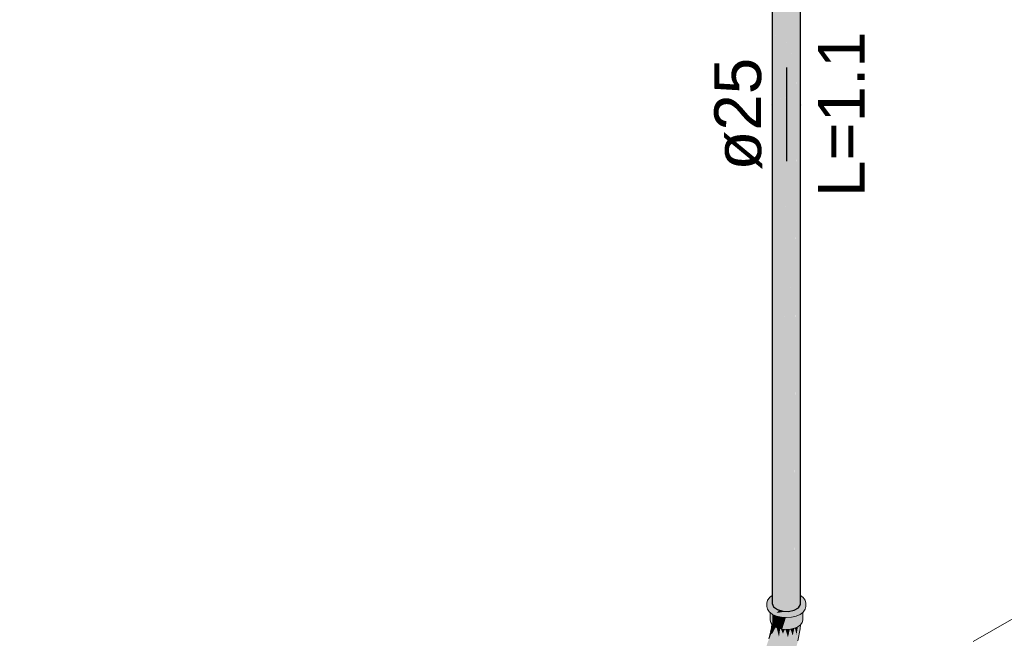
# Model space of a CAD drawing. Header units: millimetres. Extents: x 2 to 902, y -447 to 199.
# Tile 1044 of 1056: x 143.84 to 148.05, y 31.32 to 33.96. Entities that reach past the tile are written whole.
import ezdxf

# ---------------------------------------------------------------- set-up
doc = ezdxf.new("R2010")
doc.units = ezdxf.units.MM
doc.header["$MEASUREMENT"] = 0
doc.linetypes.add('JIS_02_2.0', pattern=[0.3, 0.2, -0.1])
doc.linetypes.add('NULL', pattern=[0])
for name, color, linetype, lineweight in [('AF-Condutos', 4, 'Continuous', 25), ('AF-Conexões', 9, 'Continuous', 18), ('AF-Sentido conduto', 9, 'Continuous', 30), ('AF-Textos conduto', 7, 'Continuous', 9), ('DI-Área do detalhe', 7, 'JIS_02_2.0', 9)]:
    doc.layers.add(name, color=color, linetype=linetype, lineweight=lineweight)
doc.styles.add('Arial', font='arial.ttf')

msp = doc.modelspace()

# ---------------------------------------------------------------- hatches: boundary and pattern name
at = {"layer": 'AF-Condutos', "linetype": 'Continuous'}
for points in [[(147.0555, 31.5024), (147.0554, 31.4682), (147.062, 31.454), (147.078, 31.4426), (147.1007, 31.4359), (147.1007, 31.5364), (147.1007, 31.5726), (147.1007, 35.6119), (147.0785, 31.5417), (147.0784, 31.5197), (147.0784, 31.5415), (147.078, 31.541), (147.078, 31.5194), (147.078, 31.541), (147.0784, 31.5415), (147.078, 35.6186), (147.0622, 31.519), (147.0622, 31.5075), (147.0622, 31.5189), (147.062, 35.63), (147.062, 31.5186), (147.062, 31.5073), (147.062, 31.5186), (147.062, 35.63), (147.0555, 31.5095)], [(147.0554, 35.6131), (147.0554, 31.4682), (147.062, 35.6088), (147.0617, 35.6103), (147.0577, 35.6121), (147.0554, 35.6138)], [(147.062, 35.6075), (147.0622, 31.5075), (147.0779, 35.6031), (147.0779, 35.6037), (147.0775, 35.6038), (147.0749, 35.6044), (147.062, 35.6101)], [(147.1007, 31.4359), (147.1261, 31.4351), (147.1261, 35.6111)], [(147.1261, 31.4351), (147.1499, 31.4404), (147.1499, 35.6164)], [(147.1502, 31.5152), (147.1499, 31.4404), (147.1679, 31.4508), (147.1679, 31.5074), (147.1679, 31.5097), (147.1679, 35.6268), (147.1503, 31.523)], [(147.1678, 35.6067), (147.1678, 35.6087), (147.1582, 35.6044), (147.1499, 35.6024), (147.1499, 35.6007), (147.1499, 31.4404)], [(147.177, 31.5029), (147.177, 31.5033), (147.177, 35.6405), (147.168, 31.5096), (147.1754, 31.504), (147.168, 31.5096), (147.168, 31.5073), (147.1679, 31.4508), (147.177, 31.4645)], [(147.1754, 35.612), (147.1679, 35.6087), (147.1679, 35.6064), (147.1679, 31.4508), (147.177, 35.6127), (147.177, 35.6132)], [(147.078, 35.6009), (147.0784, 31.5197), (147.1006, 35.5983), (147.1006, 35.5992), (147.0995, 35.5993), (147.095, 35.5996), (147.078, 35.6037)], [(147.126, 35.5972), (147.1261, 35.5987), (147.1165, 35.598), (147.1007, 35.5992), (147.1007, 35.5967), (147.1007, 31.4359)], [(147.1381, 35.5996), (147.1261, 35.5987), (147.1261, 35.5968), (147.1261, 31.4351), (147.1498, 35.6005), (147.1498, 35.6024)]]:
    msp.add_hatch(color=151, dxfattribs=at).paths.add_polyline_path(points)
at = {"layer": 'AF-Conexões', "linetype": 'Continuous'}
for points in [[(147.1887, 31.4941), (147.177, 31.5029), (147.177, 31.5008), (147.177, 31.4874), (147.177, 31.4795), (147.177, 31.4645), (147.1753, 31.4619), (147.1679, 31.4508), (147.1499, 31.4404), (147.1629, 31.4433), (147.1499, 31.4404), (147.144, 31.4391), (147.149, 31.4399), (147.162, 31.4419), (147.163, 31.4433), (147.1689, 31.4514), (147.163, 31.4433), (147.162, 31.4419), (147.1636, 31.4434), (147.162, 31.4419), (147.177, 31.4442), (147.177, 31.4464), (147.1768, 31.4463), (147.177, 31.4464), (147.1757, 31.4553), (147.177, 31.4464), (147.177, 31.4442), (147.1861, 31.4456), (147.1781, 31.4466), (147.177, 31.4561), (147.1781, 31.4466), (147.1861, 31.4456), (147.1861, 31.4484), (147.1857, 31.4483), (147.1861, 31.4484), (147.1838, 31.4599), (147.177, 31.4566), (147.1838, 31.4599), (147.1861, 31.4484), (147.1861, 31.4456), (147.144, 31.4391), (147.1261, 31.4351), (147.1293, 31.435), (147.1261, 31.4351), (147.1197, 31.4353), (147.0749, 31.4284), (147.1067, 31.4308), (147.1529, 31.4343), (147.1754, 31.436), (147.0749, 31.4284), (147.0722, 31.4367), (147.0696, 31.445), (147.0591, 31.4371), (147.0696, 31.445), (147.0722, 31.4367), (147.0749, 31.4284), (147.0736, 31.4367), (147.0749, 31.4284), (147.0829, 31.4364), (147.0845, 31.438), (147.0724, 31.4442), (147.0845, 31.438), (147.0866, 31.4401), (147.078, 31.4426), (147.072, 31.4468), (147.065, 31.4519), (147.0628, 31.4471), (147.0582, 31.4372), (147.0577, 31.4361), (147.047, 31.4591), (147.0361, 31.4825), (147.0333, 31.47), (147.047, 31.4509), (147.047, 31.4441), (147.047, 31.4331), (147.047, 31.4441), (147.047, 31.4509), (147.0333, 31.47), (147.0333, 31.4564), (147.0361, 31.4576), (147.0444, 31.446), (147.0361, 31.4576), (147.0333, 31.4564), (147.0361, 31.444), (147.0444, 31.4324), (147.047, 31.4305), (147.0577, 31.4225), (147.0749, 31.4148), (147.095, 31.41), (147.095, 31.4236), (147.095, 31.41), (147.1165, 31.422), (147.1381, 31.4236), (147.1165, 31.422), (147.095, 31.41), (147.1165, 31.4084), (147.1381, 31.41), (147.1582, 31.4284), (147.1381, 31.41), (147.1582, 31.4148), (147.1754, 31.4224), (147.1861, 31.4441), (147.1754, 31.4224), (147.1861, 31.4305), (147.1861, 31.4415), (147.1861, 31.4305), (147.1887, 31.4324), (147.197, 31.444), (147.197, 31.4576), (147.197, 31.444), (147.1998, 31.4564), (147.1998, 31.47), (147.1887, 31.446), (147.1879, 31.4488), (147.1861, 31.4613), (147.1879, 31.4488), (147.1887, 31.446), (147.1902, 31.4493), (147.1991, 31.4688), (147.1902, 31.4493), (147.1993, 31.4689), (147.1998, 31.47), (147.1861, 31.4655), (147.177, 31.4624), (147.1998, 31.47), (147.192, 31.487)], [(147.0444, 31.4941), (147.0438, 31.4932), (147.0361, 31.4825), (147.0431, 31.4675), (147.0509, 31.4505), (147.0554, 31.4409), (147.0577, 31.4361), (147.0554, 31.4463), (147.0547, 31.4494), (147.0554, 31.4463), (147.0554, 31.4492), (147.0554, 31.4463), (147.0577, 31.4361), (147.0628, 31.4471), (147.0554, 31.4567), (147.0521, 31.4611), (147.0554, 31.4567), (147.0628, 31.4471), (147.064, 31.4497), (147.0554, 31.4579), (147.0554, 31.4587), (147.0554, 31.4579), (147.064, 31.4497), (147.065, 31.4519), (147.062, 31.454), (147.0554, 31.4682), (147.0461, 31.4883), (147.0554, 31.4682), (147.0554, 31.4703), (147.0554, 31.4936), (147.0554, 31.499), (147.0554, 31.5023)], [(147.1887, 31.4941), (147.1998, 31.47), (147.197, 31.4825)], [(147.0485, 31.4293), (147.047, 31.4305), (147.047, 31.3977), (147.0494, 31.3873), (147.054, 31.3807), (147.0563, 31.3776), (147.0563, 31.4029), (147.0563, 31.4235), (147.0547, 31.4247), (147.0494, 31.4287)], [(147.0563, 31.4231), (147.0563, 31.3776), (147.0649, 31.417), (147.0654, 31.419), (147.0637, 31.4198), (147.0577, 31.4225), (147.0563, 31.4235)], [(147.0654, 31.419), (147.0563, 31.3776), (147.0674, 31.3692), (147.0674, 31.4182)], [(147.0674, 31.4166), (147.0674, 31.3692), (147.0793, 31.4128), (147.0796, 31.4137), (147.0785, 31.414), (147.0749, 31.4148), (147.0674, 31.4182)], [(147.0796, 31.4137), (147.0674, 31.3692), (147.0818, 31.3629), (147.0818, 31.4132)], [(147.0861, 31.4363), (147.0749, 31.4284), (147.1085, 31.4336), (147.1197, 31.4353), (147.1191, 31.4353), (147.1184, 31.4354), (147.1143, 31.4355), (147.1081, 31.4337), (147.1143, 31.4355), (147.1054, 31.4358), (147.1047, 31.4358), (147.1031, 31.4352), (147.1047, 31.4358), (147.1007, 31.4359), (147.0989, 31.4364), (147.0976, 31.436), (147.0989, 31.4364), (147.0939, 31.4379), (147.0905, 31.4362), (147.0885, 31.4363), (147.0905, 31.4362), (147.0939, 31.4379), (147.0922, 31.4384), (147.0899, 31.4391), (147.0866, 31.4401), (147.0829, 31.4364), (147.0749, 31.4284)], [(147.0818, 31.411), (147.0818, 31.3629), (147.0961, 31.4097), (147.0962, 31.4099), (147.0959, 31.4099), (147.095, 31.41), (147.0818, 31.4132)], [(147.0962, 31.4099), (147.0818, 31.3629), (147.0985, 31.3589), (147.1141, 31.4085), (147.0985, 31.4097)], [(147.1321, 31.4096), (147.1166, 31.4084), (147.1166, 31.4163), (147.114, 31.4082), (147.0985, 31.3589), (147.1166, 31.3575), (147.1345, 31.3589), (147.1345, 31.4097)], [(147.1489, 31.4126), (147.1345, 31.3589), (147.1513, 31.3629), (147.1513, 31.4132)], [(147.1484, 31.4108), (147.1489, 31.4126), (147.1381, 31.41), (147.1345, 31.4097), (147.1345, 31.4092), (147.1345, 31.3589)], [(147.1633, 31.4171), (147.1513, 31.3629), (147.1657, 31.3692), (147.1744, 31.422), (147.1657, 31.4181)], [(147.1631, 31.416), (147.1633, 31.4171), (147.1582, 31.4148), (147.1513, 31.4132), (147.1513, 31.4118), (147.1513, 31.3629)], [(147.176, 31.377), (147.1768, 31.3893), (147.1768, 31.4231), (147.1768, 31.4235), (147.1754, 31.4224), (147.1744, 31.422), (147.1744, 31.4216), (147.1657, 31.3692)], [(147.1852, 31.4298), (147.1837, 31.4287), (147.1818, 31.4273), (147.1814, 31.4269), (147.179, 31.4251), (147.1768, 31.4235), (147.1768, 31.3893), (147.176, 31.377), (147.1768, 31.3776), (147.1837, 31.3872), (147.1861, 31.3977), (147.1861, 31.4305)], [(146.9863, 31.2001), (146.9538, 31.1566), (146.965, 31.1693), (146.9924, 31.205), (147.0164, 31.2383), (146.9956, 31.2095), (146.9924, 31.205), (146.9933, 31.2044), (147.0007, 31.1998), (146.9924, 31.205), (146.9738, 31.1663), (146.965, 31.1693), (146.9418, 31.1386), (146.9297, 31.1185), (146.9543, 31.14), (146.9297, 31.1185), (146.9121, 31.0928), (146.9136, 31.0917), (146.9156, 31.0903), (146.9407, 31.1113), (146.9156, 31.0903), (146.9538, 31.1015), (146.971, 31.1403), (146.9989, 31.1742), (147.0234, 31.2118), (146.9989, 31.1742), (146.971, 31.1403), (146.9538, 31.1015), (146.9275, 31.0798), (146.9292, 31.078), (146.9604, 31.085), (146.9851, 31.1135), (146.999, 31.1512), (146.9851, 31.1135), (146.9604, 31.085), (146.9401, 31.0639), (146.9415, 31.0618), (146.9808, 31.0724), (147.005, 31.1053), (147.016, 31.1424), (147.0375, 31.1789), (147.016, 31.1424), (147.005, 31.1053), (146.9808, 31.0724), (146.9502, 31.045), (146.9514, 31.0426), (146.9786, 31.0474), (146.9564, 31.0268), (146.9582, 31.0284), (146.9557, 31.0336), (146.9582, 31.0284), (146.9786, 31.0474), (146.9547, 31.0431), (146.9555, 31.0339), (146.9547, 31.0431), (146.9515, 31.0426), (146.9515, 31.0424), (146.9517, 31.0421), (146.9539, 31.0375), (146.9517, 31.0421), (146.9536, 31.0355), (146.9562, 31.0266), (146.9566, 31.0255), (146.957, 31.0241), (146.9566, 31.0255), (146.9567, 31.0238), (146.957, 31.0239), (146.9843, 31.0317), (147.0115, 31.0706), (147.0259, 31.1007), (147.0344, 31.1313), (147.0259, 31.1007), (147.0115, 31.0706), (146.9843, 31.0317), (146.9601, 31.0248), (146.9583, 31.0105), (146.9601, 31.0248), (146.9567, 31.0238), (146.9573, 31.0184), (146.9582, 31.0104), (146.9582, 31.0099), (146.9581, 31.0083), (146.9584, 31.0086), (146.9584, 31.0085), (146.9937, 31.0269), (146.9581, 31.0083), (146.957, 30.9995), (146.9568, 30.9979), (146.9708, 31.0064), (147.0117, 31.0411), (147.0204, 31.0577), (147.0117, 31.0411), (147.0382, 31.0685), (147.0525, 31.0892), (147.0411, 31.0885), (147.0525, 31.0892), (147.0382, 31.0685), (147.0693, 31.1062), (147.0702, 31.1185), (147.0559, 31.1244), (147.0503, 31.164), (147.0559, 31.1244), (147.0702, 31.1185), (147.0693, 31.1062), (147.0936, 31.143), (147.0837, 31.1512), (147.0913, 31.1797), (147.0761, 31.1836), (147.0654, 31.2162), (147.047, 31.2234), (147.0438, 31.2519), (147.047, 31.2234), (147.0654, 31.2162), (147.0761, 31.1836), (147.0913, 31.1797), (147.0837, 31.1512), (147.0936, 31.143), (147.127, 31.2014), (147.1089, 31.1731), (147.127, 31.2014), (147.1423, 31.2359), (147.1254, 31.2079), (147.1081, 31.1876), (147.1254, 31.2079), (147.1423, 31.2359), (147.1472, 31.2556), (147.134, 31.2396), (147.1144, 31.2365), (147.093, 31.2455), (147.0702, 31.2589), (147.093, 31.2455), (147.1144, 31.2365), (147.134, 31.2396), (147.1472, 31.2556), (147.1423, 31.2359), (147.1551, 31.2708), (147.1658, 31.309), (147.1549, 31.2901), (147.1388, 31.2867), (147.1156, 31.2805), (147.1388, 31.2867), (147.1549, 31.2901), (147.1658, 31.309), (147.175, 31.3601), (147.176, 31.377), (147.1754, 31.3765), (147.1741, 31.3755), (147.1669, 31.3701), (147.1686, 31.3292), (147.1669, 31.3698), (147.1669, 31.3701), (147.1657, 31.3692), (147.1653, 31.369), (147.1652, 31.3689), (147.1598, 31.3355), (147.1529, 31.3633), (147.1513, 31.3629), (147.1502, 31.3626), (147.1502, 31.3624), (147.1434, 31.3319), (147.1339, 31.3588), (147.1312, 31.3586), (147.1231, 31.3245), (147.1003, 31.3072), (147.083, 31.2912), (147.0592, 31.293), (147.037, 31.2781), (147.0592, 31.293), (147.083, 31.2912), (147.1003, 31.3072), (147.1231, 31.3245), (147.1126, 31.3578), (147.1094, 31.358), (147.1018, 31.3394), (147.0929, 31.3602), (147.0899, 31.3609), (147.0848, 31.3261), (147.0748, 31.3659), (147.0725, 31.3669), (147.0691, 31.3337), (147.0725, 31.3669), (147.0707, 31.3678), (147.0575, 31.3418), (147.0488, 31.337), (147.0421, 31.318), (147.0295, 31.2822), (147.0369, 31.2946), (147.0473, 31.3118), (147.0295, 31.2822), (147.0099, 31.2402)], [(147.043, 31.3224), (147.0488, 31.337), (147.0548, 31.3665), (147.0551, 31.3792), (147.054, 31.3807), (147.0525, 31.3653)], [(147.0488, 31.337), (147.0496, 31.3375), (147.0575, 31.3418), (147.0603, 31.3746), (147.0584, 31.376), (147.0548, 31.3665), (147.0504, 31.3449)], [(147.0551, 31.3792), (147.0551, 31.3785), (147.0548, 31.3665), (147.0581, 31.3751), (147.0584, 31.376), (147.0579, 31.3764), (147.0563, 31.3776)], [(147.0601, 31.3725), (147.0575, 31.3418), (147.0703, 31.367), (147.0707, 31.3678), (147.0696, 31.3683), (147.0674, 31.3692), (147.0603, 31.3746)], [(147.0752, 31.3644), (147.0848, 31.3261), (147.0897, 31.3594), (147.0899, 31.3609), (147.0868, 31.3617), (147.0818, 31.3629), (147.0748, 31.3659)], [(147.0933, 31.3593), (147.1018, 31.3394), (147.1087, 31.3564), (147.1094, 31.358), (147.1048, 31.3584), (147.0985, 31.3589), (147.0929, 31.3602)], [(147.1497, 31.36), (147.1502, 31.3626), (147.1345, 31.3589), (147.1339, 31.3588), (147.134, 31.3587), (147.1434, 31.3319)], [(147.1529, 31.3635), (147.1513, 31.3629), (147.1529, 31.3633)], [(147.1598, 31.3355), (147.1653, 31.369), (147.1529, 31.3635)], [(147.1306, 31.3564), (147.1312, 31.3586), (147.1166, 31.3575), (147.1126, 31.3578), (147.1128, 31.3572), (147.1231, 31.3245)]]:
    msp.add_hatch(color=161, dxfattribs=at).paths.add_polyline_path(points)
at = {"layer": 'AF-Sentido conduto', "linetype": 'Continuous'}
msp.add_hatch(color=7, dxfattribs=at).paths.add_polyline_path([(147.1165, 33.358), (147.1813, 33.5995), (147.0518, 33.5995)])

# ---------------------------------------------------------------- linework, layer by layer
at = {"layer": 'AF-Condutos'}
for p, q in [((147.0554, 35.6131), (147.0554, 31.4682)), ((147.177, 31.5033), (147.177, 35.6405)), ((147.177, 31.5029), (147.177, 31.5033)), ((147.177, 31.4645), (147.177, 31.5029)), ((147.0554, 31.4682), (147.062, 31.454)), ((147.062, 31.454), (147.078, 31.4426)), ((147.1499, 31.4404), (147.1679, 31.4508)), ((147.1679, 31.4508), (147.177, 31.4645)), ((147.078, 31.4426), (147.1007, 31.4359)), ((147.1007, 31.4359), (147.1261, 31.4351)), ((147.1261, 31.4351), (147.1499, 31.4404))]:
    msp.add_line(p, q, dxfattribs=at)
at = {"layer": 'AF-Conexões'}
for p, q in [((147.0438, 31.4932), (147.0361, 31.4825)), ((147.0444, 31.4941), (147.0438, 31.4932)), ((147.0554, 31.5023), (147.0444, 31.4941)), ((147.1887, 31.4941), (147.177, 31.5029)), ((147.197, 31.4825), (147.1887, 31.4941)), ((147.0361, 31.4825), (147.0333, 31.47)), ((147.0333, 31.47), (147.0333, 31.4564)), ((147.0333, 31.4564), (147.0361, 31.444)), ((147.0361, 31.444), (147.0444, 31.4324)), ((147.1887, 31.4324), (147.197, 31.444)), ((147.1998, 31.47), (147.197, 31.4825)), ((147.197, 31.444), (147.1998, 31.4564)), ((147.1998, 31.4564), (147.1998, 31.47)), ((147.0444, 31.4324), (147.047, 31.4305)), ((147.047, 31.4305), (147.047, 31.3977)), ((147.047, 31.4305), (147.0577, 31.4225)), ((147.0577, 31.4225), (147.0749, 31.4148)), ((147.0749, 31.4148), (147.095, 31.41)), ((147.095, 31.41), (147.1165, 31.4084)), ((147.1165, 31.4084), (147.1381, 31.41)), ((147.1381, 31.41), (147.1582, 31.4148)), ((147.1582, 31.4148), (147.1754, 31.4224)), ((147.1754, 31.4224), (147.1861, 31.4305)), ((147.1861, 31.4305), (147.1887, 31.4324)), ((147.1861, 31.3977), (147.1861, 31.4305)), ((147.0525, 31.3653), (147.043, 31.3224)), ((147.047, 31.3977), (147.0494, 31.3873)), ((147.0494, 31.3873), (147.054, 31.3807)), ((147.054, 31.3807), (147.0525, 31.3653)), ((147.054, 31.3807), (147.0563, 31.3776)), ((147.0563, 31.3776), (147.0674, 31.3692)), ((147.0674, 31.3692), (147.0818, 31.3629)), ((147.0818, 31.3629), (147.0985, 31.3589)), ((147.1345, 31.3589), (147.1513, 31.3629)), ((147.1513, 31.3629), (147.1657, 31.3692)), ((147.1657, 31.3692), (147.176, 31.377)), ((147.1658, 31.309), (147.175, 31.3601)), ((147.175, 31.3601), (147.176, 31.377)), ((147.176, 31.377), (147.1768, 31.3776)), ((147.1768, 31.3776), (147.1837, 31.3872)), ((147.1837, 31.3872), (147.1861, 31.3977)), ((147.0488, 31.337), (147.0421, 31.318)), ((147.043, 31.3224), (147.0488, 31.337)), ((147.0985, 31.3589), (147.1166, 31.3575)), ((147.1166, 31.3575), (147.1345, 31.3589))]:
    msp.add_line(p, q, dxfattribs=at)
at = {"layer": 'AF-Sentido conduto'}
msp.add_lwpolyline([(147.1165, 33.758), (147.1165, 33.358)], dxfattribs=at)
at = {"layer": 'DI-Área do detalhe'}
msp.add_lwpolyline([(146.1387, 20.9319), (138.0417, 25.6067), (152.3192, 33.8498)], dxfattribs=at)

# ---------------------------------------------------------------- texts
at = {"layer": 'AF-Textos conduto', "linetype": 'NULL', "char_height": 0.2, "attachment_point": 8, "rotation": 90.0002, "line_spacing_factor": 0.6, "style": 'Arial'}
for s, insert, width in [('L=1.1', (147.4511, 33.558), 1.413415), ('ø25', (147.014, 33.558), 0.962805)]:
    msp.add_mtext(s, dxfattribs=dict(at, insert=insert, width=width))

doc.saveas('drawing.dxf')
